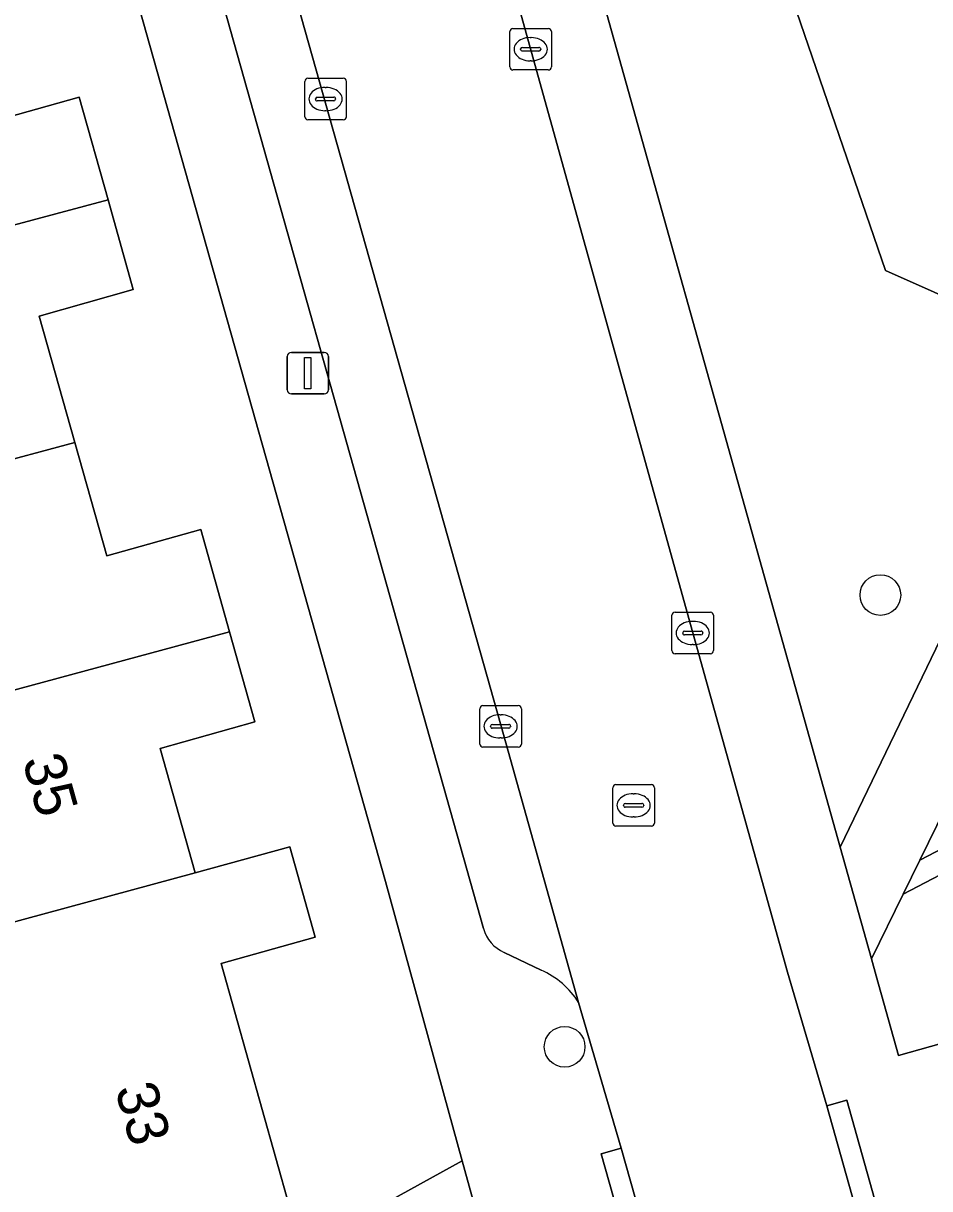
# Model space of a CAD drawing. Extents: x 159626 to 160723, y 388173 to 389416.
# Drawn here: x 160120.05 to 160141.86, y 388464.98 to 388493.04 of the extents above; entities that cross this region are included whole.
import ezdxf

# ---------------------------------------------------------------- set-up
doc = ezdxf.new("R2010")
doc.units = 0
for name, color, linetype in [('IMGEO_Berm_groen', 7, 'Continuous'), ('IMGEO_Boom', 7, 'Continuous'), ('IMGEO_Erf', 7, 'Continuous'), ('IMGEO_Groenvoorziening', 7, 'Continuous'), ('IMGEO_Haag', 7, 'Continuous'), ('IMGEO_Kolk', 7, 'Continuous'), ('IMGEO_Lichtmast', 7, 'Continuous'), ('IMGEO_Pand', 7, 'Continuous'), ('IMGEO_Pand_nummerreeks', 7, 'Continuous'), ('IMGEO_Parkeervlak_open', 7, 'Continuous'), ('IMGEO_Rijbaan_lokaal_open', 7, 'Continuous'), ('IMGEO_Rioolput', 7, 'Continuous'), ('IMGEO_Terreindeel_zand', 7, 'Continuous'), ('IMGEO_Voetpad_open', 7, 'Continuous')]:
    doc.layers.add(name, color=color, linetype=linetype)

msp = doc.modelspace()

# ---------------------------------------------------------------- linework, layer by layer
at = {"layer": 'IMGEO_Berm_groen'}
msp.add_lwpolyline([(160166.882, 388480.998), (160165.069, 388484.539), (160156.509, 388480.063), (160141.221, 388472.068), (160140.457, 388470.509), (160140.57, 388470.105), (160141.107, 388468.188), (160143.161, 388468.763), (160143.387, 388467.946)], close=True, dxfattribs=at)
at = {"layer": 'IMGEO_Boom'}
for centre in [(160140.672, 388479.271), (160133.074, 388468.394)]:
    msp.add_circle(centre, 0.489, dxfattribs=at)
at = {"layer": 'IMGEO_Erf'}
for points in [[(160124.595, 388462.323), (160130.611, 388465.651), (160128.765, 388472.373), (160120.983, 388500), (160116.838, 388514.716), (160068.858, 388527.703), (160051.036, 388517.975), (160056.074, 388500), (160074.428, 388434.513)], [(160119.129, 388490.62), (160121.391, 388491.255), (160122.085, 388488.785), (160122.692, 388486.624), (160120.43, 388485.989), (160121.287, 388482.94), (160122.053, 388480.213), (160124.315, 388480.848), (160125.007, 388478.383), (160125.615, 388476.217), (160123.343, 388475.579), (160124.184, 388472.586), (160126.461, 388473.205), (160127.069, 388471.036), (160124.807, 388470.402), (160126.452, 388464.539)]]:
    msp.add_lwpolyline(points, dxfattribs=at)
at = {"layer": 'IMGEO_Groenvoorziening'}
for points in [[(160133.12, 388510.606), (160128.841, 388512.015), (160132.204, 388500), (160139.703, 388473.203), (160145.405, 388485.027), (160140.797, 388487.087), (160138.562, 388493.582), (160140.637, 388497.878)], [(160150.483, 388490.966), (160150.189, 388490.366), (160151.105, 388489.946), (160149.47, 388486.685), (160148.602, 388487.127), (160141.622, 388472.885), (160155.907, 388480.332), (160164.84, 388484.987), (160164.664, 388485.331)]]:
    msp.add_lwpolyline(points, dxfattribs=at)
msp.add_lwpolyline([(160141.221, 388472.068), (160156.509, 388480.063), (160165.069, 388484.539), (160164.84, 388484.987), (160155.907, 388480.332), (160141.622, 388472.885)], close=True, dxfattribs=at)
at = {"layer": 'IMGEO_Haag'}
msp.add_lwpolyline([(160141.221, 388472.068), (160156.509, 388480.063), (160165.069, 388484.539), (160164.84, 388484.987), (160155.907, 388480.332), (160141.622, 388472.885)], close=True, dxfattribs=at)
at = {"layer": 'IMGEO_Kolk'}
for p, q in [((160131.756, 388491.986), (160131.756, 388492.838)), ((160131.831, 388492.912), (160132.683, 388492.912)), ((160132.757, 388492.838), (160132.757, 388491.986)), ((160132.244, 388492.692), (160132.269, 388492.692)), ((160132.015, 388492.406), (160132.015, 388492.418)), ((160132.453, 388492.369), (160132.055, 388492.369)), ((160132.058, 388492.455), (160132.456, 388492.455)), ((160132.499, 388492.418), (160132.499, 388492.406)), ((160132.683, 388491.912), (160131.831, 388491.912)), ((160132.267, 388492.132), (160132.242, 388492.132)), ((160126.819, 388490.786), (160126.819, 388491.638)), ((160126.894, 388491.712), (160127.746, 388491.712)), ((160127.82, 388491.638), (160127.82, 388490.786)), ((160127.307, 388491.492), (160127.332, 388491.492)), ((160127.078, 388491.206), (160127.078, 388491.218)), ((160127.516, 388491.169), (160127.118, 388491.169)), ((160127.121, 388491.255), (160127.519, 388491.255)), ((160127.562, 388491.218), (160127.562, 388491.206)), ((160127.33, 388490.932), (160127.305, 388490.932)), ((160127.746, 388490.712), (160126.894, 388490.712)), ((160135.657, 388477.932), (160135.657, 388478.784)), ((160135.732, 388478.858), (160136.584, 388478.858)), ((160136.658, 388478.784), (160136.658, 388477.932)), ((160136.145, 388478.638), (160136.17, 388478.638)), ((160135.916, 388478.352), (160135.916, 388478.364)), ((160136.354, 388478.315), (160135.956, 388478.315)), ((160135.959, 388478.401), (160136.357, 388478.401)), ((160136.4, 388478.364), (160136.4, 388478.352)), ((160136.168, 388478.078), (160136.143, 388478.078)), ((160136.584, 388477.858), (160135.732, 388477.858)), ((160131.032, 388475.683), (160131.032, 388476.535)), ((160131.107, 388476.609), (160131.959, 388476.609)), ((160132.033, 388476.535), (160132.033, 388475.683)), ((160131.52, 388476.389), (160131.545, 388476.389)), ((160131.291, 388476.103), (160131.291, 388476.115)), ((160131.729, 388476.066), (160131.331, 388476.066)), ((160131.334, 388476.152), (160131.732, 388476.152)), ((160131.775, 388476.115), (160131.775, 388476.103)), ((160131.543, 388475.829), (160131.518, 388475.829)), ((160131.959, 388475.609), (160131.107, 388475.609))]:
    msp.add_line(p, q, dxfattribs=at)
for points in [[(160131.756, 388491.986), (160131.756, 388492.838)], [(160131.831, 388492.912), (160132.683, 388492.912)], [(160132.757, 388492.838), (160132.757, 388491.986)], [(160132.683, 388491.912), (160131.831, 388491.912)], [(160126.819, 388490.786), (160126.819, 388491.638)], [(160126.894, 388491.712), (160127.746, 388491.712)], [(160127.82, 388491.638), (160127.82, 388490.786)], [(160127.746, 388490.712), (160126.894, 388490.712)], [(160135.657, 388477.932), (160135.657, 388478.784)], [(160135.732, 388478.858), (160136.584, 388478.858)], [(160136.658, 388478.784), (160136.658, 388477.932)], [(160136.584, 388477.858), (160135.732, 388477.858)], [(160131.032, 388475.683), (160131.032, 388476.535)], [(160131.107, 388476.609), (160131.959, 388476.609)], [(160132.033, 388476.535), (160132.033, 388475.683)], [(160131.959, 388475.609), (160131.107, 388475.609)]]:
    msp.add_lwpolyline(points, dxfattribs=at)
for centre, radius, start, end in [((160131.833, 388492.836), 0.0765, 91.552, 178.448), ((160131.833, 388492.836), 0.0765, 91.552, 178.448), ((160132.681, 388492.836), 0.0765, 1.552, 88.448), ((160132.681, 388492.836), 0.0765, 1.552, 88.448), ((160132.055, 388492.415), 0.0403, 85.8775, 175.7526), ((160132.052, 388492.405), 0.0366, 178.938, 274.7102), ((160132.456, 388492.412), 0.043, 264.8664, 352.4533), ((160132.46, 388492.417), 0.0386, 1.7309, 96.639), ((160131.833, 388491.988), 0.0765, 181.552, 268.448), ((160131.833, 388491.988), 0.0765, 181.552, 268.448), ((160132.681, 388491.988), 0.0765, 271.552, 358.448), ((160132.681, 388491.988), 0.0765, 271.552, 358.448), ((160126.896, 388491.636), 0.0765, 91.552, 178.448), ((160126.896, 388491.636), 0.0765, 91.552, 178.448), ((160127.744, 388491.636), 0.0765, 1.552, 88.448), ((160127.744, 388491.636), 0.0765, 1.552, 88.448), ((160127.118, 388491.215), 0.0403, 85.8775, 175.7526), ((160127.115, 388491.205), 0.0366, 178.938, 274.7102), ((160127.519, 388491.212), 0.043, 264.8664, 352.4533), ((160127.523, 388491.217), 0.0386, 1.7309, 96.639), ((160126.896, 388490.788), 0.0765, 181.552, 268.448), ((160126.896, 388490.788), 0.0765, 181.552, 268.448), ((160127.744, 388490.788), 0.0765, 271.552, 358.448), ((160127.744, 388490.788), 0.0765, 271.552, 358.448), ((160135.734, 388478.782), 0.0765, 91.552, 178.448), ((160135.734, 388478.782), 0.0765, 91.552, 178.448), ((160136.582, 388478.782), 0.0765, 1.552, 88.448), ((160136.582, 388478.782), 0.0765, 1.552, 88.448), ((160135.956, 388478.361), 0.0403, 85.8775, 175.7526), ((160135.953, 388478.351), 0.0366, 178.938, 274.7102), ((160136.357, 388478.358), 0.043, 264.8664, 352.4533), ((160136.361, 388478.363), 0.0386, 1.7309, 96.639), ((160135.734, 388477.934), 0.0765, 181.552, 268.448), ((160135.734, 388477.934), 0.0765, 181.552, 268.448), ((160136.582, 388477.934), 0.0765, 271.552, 358.448), ((160136.582, 388477.934), 0.0765, 271.552, 358.448), ((160131.109, 388476.533), 0.0765, 91.552, 178.448), ((160131.109, 388476.533), 0.0765, 91.552, 178.448), ((160131.957, 388476.533), 0.0765, 1.552, 88.448), ((160131.957, 388476.533), 0.0765, 1.552, 88.448), ((160131.331, 388476.112), 0.0403, 85.8775, 175.7526), ((160131.328, 388476.102), 0.0366, 178.938, 274.7102), ((160131.732, 388476.109), 0.043, 264.8664, 352.4533), ((160131.736, 388476.114), 0.0386, 1.7309, 96.639), ((160131.109, 388475.685), 0.0765, 181.552, 268.448), ((160131.109, 388475.685), 0.0765, 181.552, 268.448), ((160131.957, 388475.685), 0.0765, 271.552, 358.448), ((160131.957, 388475.685), 0.0765, 271.552, 358.448)]:
    msp.add_arc(centre, radius, start, end, dxfattribs=at)
for centre, major_axis, ratio, start_param, end_param in [((160132.243, 388492.412), (-0.387, 0.002), 0.722429, 4.712389, 7.853982), ((160132.268, 388492.412), (-0.39, 0.002), 0.717154, 1.570796, 4.712389), ((160127.306, 388491.212), (-0.387, 0.002), 0.722429, 4.712389, 7.853982), ((160127.331, 388491.212), (-0.39, 0.002), 0.717154, 1.570796, 4.712389), ((160136.144, 388478.358), (-0.387, 0.002), 0.722429, 4.712389, 7.853982), ((160136.169, 388478.358), (-0.39, 0.002), 0.717154, 1.570796, 4.712389), ((160131.519, 388476.109), (-0.387, 0.002), 0.722429, 4.712389, 7.853982), ((160131.544, 388476.109), (-0.39, 0.002), 0.717154, 1.570796, 4.712389)]:
    msp.add_ellipse(centre, major_axis=major_axis, ratio=ratio, start_param=start_param, end_param=end_param, dxfattribs=at)
at = {"layer": 'IMGEO_Lichtmast'}
for p, q in [((160126.397, 388484.214), (160126.397, 388485.014)), ((160126.397, 388485.014), (160126.397, 388484.214)), ((160126.497, 388485.114), (160127.287, 388485.114)), ((160127.287, 388485.114), (160126.497, 388485.114)), ((160127.387, 388485.014), (160127.387, 388484.214)), ((160127.387, 388484.214), (160127.387, 388485.014)), ((160127.287, 388484.114), (160126.497, 388484.114)), ((160126.497, 388484.114), (160127.287, 388484.114))]:
    msp.add_line(p, q, dxfattribs=at)
msp.add_lwpolyline([(160126.817, 388484.989), (160126.967, 388484.989), (160126.967, 388484.239), (160126.817, 388484.239), (160126.817, 388484.989)], dxfattribs=at)
for centre, start, end in [((160126.497, 388485.014), 90, 180), ((160126.497, 388485.014), 90, 180), ((160127.287, 388485.014), 0, 90), ((160127.287, 388485.014), 360, 90), ((160126.497, 388484.214), 180, 270), ((160126.497, 388484.214), 180, 270), ((160127.287, 388484.214), 270, 0), ((160127.287, 388484.214), 270, 0)]:
    msp.add_arc(centre, 0.1, start, end, dxfattribs=at)
at = {"layer": 'IMGEO_Pand'}
for points in [[(160121.391, 388491.255), (160119.129, 388490.62), (160118.369, 388493.328), (160117.167, 388492.996), (160108.425, 388490.581), (160106.457, 388490.029), (160107.907, 388484.954), (160108.438, 388485.103), (160110.987, 388485.817), (160122.085, 388488.785)], [(160108.438, 388485.103), (160109.842, 388479.869), (160112.457, 388480.571), (160121.287, 388482.94), (160120.43, 388485.989), (160122.692, 388486.624), (160122.085, 388488.785), (160110.987, 388485.817)], [(160124.315, 388480.848), (160122.053, 388480.213), (160121.287, 388482.94), (160112.457, 388480.571), (160113.91, 388475.385), (160125.007, 388478.383)], [(160123.343, 388475.579), (160125.615, 388476.217), (160125.007, 388478.383), (160113.91, 388475.385), (160110.864, 388474.562), (160112.321, 388469.361), (160124.184, 388472.586)], [(160124.807, 388470.402), (160127.069, 388471.036), (160126.461, 388473.205), (160124.184, 388472.586), (160112.321, 388469.361), (160113.11, 388466.545), (160114.4, 388466.915), (160116.486, 388459.468), (160126.452, 388464.539)]]:
    msp.add_lwpolyline(points, close=True, dxfattribs=at)
at = {"layer": 'IMGEO_Parkeervlak_open'}
for points in [[(160133.41, 388469.46), (160131.543, 388476.115), (160121.847, 388510.533)], [(160120.814, 388507.878), (160123.03, 388500), (160131.118, 388471.243)], [(160131.621, 388470.668), (160132.51, 388470.241)]]:
    msp.add_lwpolyline(points, dxfattribs=at)
for centre, radius, start, end in [((160131.978, 388471.487), 0.894, 195.8749, 246.4829), ((160131.671, 388468.365), 2.056, 32.2008, 65.8978)]:
    msp.add_arc(centre, radius, start, end, dxfattribs=at)
at = {"layer": 'IMGEO_Rijbaan_lokaal_open'}
for points in [[(160130.149, 388500), (160127.356, 388510.063), (160127.238, 388510.351), (160121.847, 388510.533), (160131.543, 388476.115), (160133.41, 388469.46), (160134.433, 388465.953), (160136.455, 388458.799), (160136.782, 388457.586), (160141.656, 388458.87), (160141.26, 388460.286), (160139.386, 388466.972), (160138.44, 388470.191), (160136.156, 388478.361)], [(160139.867, 388467.106), (160139.386, 388466.972), (160141.26, 388460.286), (160141.741, 388460.42), (160141.27, 388462.102)], [(160134.433, 388465.953), (160133.952, 388465.818), (160135.679, 388459.706), (160135.974, 388458.664), (160136.455, 388458.799)]]:
    msp.add_lwpolyline(points, close=True, dxfattribs=at)
at = {"layer": 'IMGEO_Rioolput'}
for p, q in [((160134.234, 388473.781), (160134.234, 388474.633)), ((160134.309, 388474.707), (160135.161, 388474.707)), ((160135.235, 388474.633), (160135.235, 388473.781)), ((160134.536, 388474.25), (160134.934, 388474.25)), ((160134.722, 388474.487), (160134.747, 388474.487)), ((160134.493, 388474.201), (160134.493, 388474.213)), ((160134.931, 388474.164), (160134.533, 388474.164)), ((160134.977, 388474.213), (160134.977, 388474.201)), ((160135.161, 388473.707), (160134.309, 388473.707)), ((160134.745, 388473.927), (160134.72, 388473.927))]:
    msp.add_line(p, q, dxfattribs=at)
for points in [[(160134.234, 388473.781), (160134.234, 388474.633)], [(160134.309, 388474.707), (160135.161, 388474.707)], [(160135.235, 388474.633), (160135.235, 388473.781)], [(160135.161, 388473.707), (160134.309, 388473.707)]]:
    msp.add_lwpolyline(points, dxfattribs=at)
for centre, radius, start, end in [((160134.311, 388474.631), 0.0765, 91.552, 178.448), ((160134.311, 388474.631), 0.0765, 91.552, 178.448), ((160135.159, 388474.631), 0.0765, 1.552, 88.448), ((160135.159, 388474.631), 0.0765, 1.552, 88.448), ((160134.533, 388474.21), 0.0403, 85.8775, 175.7526), ((160134.938, 388474.212), 0.0386, 1.7309, 96.639), ((160134.53, 388474.2), 0.0366, 178.938, 274.7102), ((160134.934, 388474.207), 0.043, 264.8664, 352.4533), ((160134.311, 388473.783), 0.0765, 181.552, 268.448), ((160134.311, 388473.783), 0.0765, 181.552, 268.448), ((160135.159, 388473.783), 0.0765, 271.552, 358.448), ((160135.159, 388473.783), 0.0765, 271.552, 358.448)]:
    msp.add_arc(centre, radius, start, end, dxfattribs=at)
for centre, major_axis, ratio, start_param, end_param in [((160134.721, 388474.207), (-0.387, 0.002), 0.722429, 4.712389, 7.853982), ((160134.746, 388474.207), (-0.39, 0.002), 0.717154, 1.570796, 4.712389)]:
    msp.add_ellipse(centre, major_axis=major_axis, ratio=ratio, start_param=start_param, end_param=end_param, dxfattribs=at)
at = {"layer": 'IMGEO_Terreindeel_zand'}
msp.add_lwpolyline([(160147.574, 388494.513), (160140.637, 388497.878), (160138.562, 388493.582), (160140.797, 388487.087), (160145.405, 388485.027), (160148.805, 388492.077)], dxfattribs=at)
at = {"layer": 'IMGEO_Voetpad_open'}
for points in [[(160160.975, 388552.212), (160117.33, 388517.709), (160116.838, 388514.716), (160120.983, 388500), (160128.765, 388472.373), (160130.611, 388465.651), (160131.302, 388463.119), (160132.71, 388458.055), (160135.679, 388459.706), (160133.952, 388465.818), (160134.433, 388465.953), (160133.41, 388469.46)], [(160127.238, 388510.351), (160127.356, 388510.063), (160130.149, 388500), (160136.156, 388478.361), (160138.44, 388470.191), (160139.386, 388466.972), (160139.867, 388467.106), (160141.27, 388462.102), (160144.491, 388463.944), (160143.387, 388467.946), (160143.161, 388468.763), (160141.107, 388468.188), (160140.57, 388470.105), (160140.457, 388470.509), (160139.703, 388473.203), (160132.204, 388500)], [(160131.118, 388471.243), (160123.03, 388500), (160120.814, 388507.878)], [(160148.805, 388492.077), (160145.405, 388485.027), (160139.703, 388473.203), (160140.457, 388470.509), (160141.221, 388472.068), (160141.622, 388472.885), (160148.602, 388487.127)], [(160132.51, 388470.241), (160131.621, 388470.668)]]:
    msp.add_lwpolyline(points, dxfattribs=at)
msp.add_lwpolyline([(160124.462, 388459.33), (160131.302, 388463.119), (160130.611, 388465.651), (160124.595, 388462.323), (160105.072, 388451.472), (160099.774, 388448.551), (160074.428, 388434.513), (160072.262, 388433.311), (160069.929, 388432.028), (160070.172, 388430.447), (160073.914, 388432.519), (160074.447, 388431.557), (160081.031, 388435.205), (160089.213, 388439.75), (160091.748, 388441.158), (160099.494, 388445.461), (160098.961, 388446.423), (160106.893, 388450.829), (160107.426, 388449.867)], close=True, dxfattribs=at)
for centre, radius, start, end in [((160131.978, 388471.487), 0.894, 195.8749, 246.4829), ((160131.671, 388468.365), 2.056, 32.2008, 65.8978)]:
    msp.add_arc(centre, radius, start, end, dxfattribs=at)

# ---------------------------------------------------------------- texts
at = {"layer": 'IMGEO_Pand_nummerreeks'}
for s, rotation, p in [('35', 285.6301, (160120.02, 388475.295)), ('33', 285.6702, (160122.248, 388467.38))]:
    msp.add_text(s, height=1, rotation=rotation, dxfattribs=at).set_placement(p)

doc.saveas('drawing.dxf')
